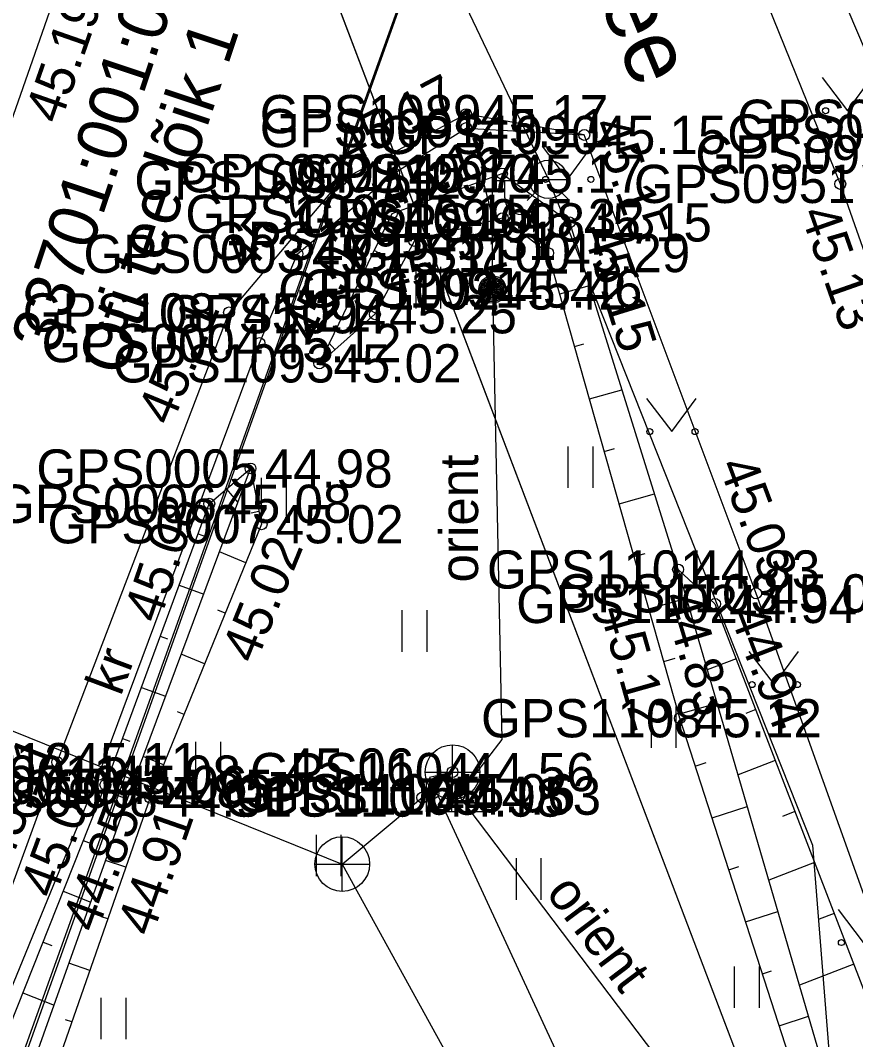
# Model space of a CAD drawing. Extents: x 551623 to 559850, y 6561220 to 6567135.
# Drawn here: x 557142.7 to 557157.99, y 6565658.96 to 6565677.64 of the extents above; entities that cross this region are included whole.
import ezdxf

# ---------------------------------------------------------------- set-up
doc = ezdxf.new("R2010")
doc.units = 0
for name, color, linetype in [('ELRAJATISMP', 7, 'Continuous'), ('HALJASTUS', 7, 'Continuous'), ('KKAEV', 7, 'Continuous'), ('KORGUS-EH2000', 7, 'Continuous'), ('KPOHULIIN', 7, 'Continuous'), ('KTRASS', 7, 'Continuous'), ('MOOTKORG-EH2000', 7, 'Continuous'), ('MOOTMPUNKT', 7, 'Continuous'), ('MOOTNR', 7, 'Continuous'), ('MPKAABEL', 7, 'Continuous'), ('MPOHULIIN', 7, 'Continuous'), ('PIIR', 7, 'Continuous'), ('POST', 7, 'Continuous'), ('RELJEEF', 7, 'Continuous'), ('TEE', 7, 'Continuous'), ('VKAEV', 7, 'Continuous'), ('VTRASS', 7, 'Continuous')]:
    doc.layers.add(name, color=color, linetype=linetype)

msp = doc.modelspace()

# ---------------------------------------------------------------- linework, layer by layer
at = {"layer": 'ELRAJATISMP'}
for p, q in [((557150.594, 6565663.733), (557150.594, 6565663.136)), ((557150.866, 6565663.733), (557150.866, 6565663.136))]:
    msp.add_line(p, q, dxfattribs=at)
msp.add_lwpolyline([(557150.133, 6565663.733), (557151.327, 6565663.733), (557151.327, 6565663.136), (557150.133, 6565663.136)], close=True, dxfattribs=at)
at = {"layer": 'HALJASTUS'}
for p, q in [((557157.382, 6565676.589), (557157.845, 6565675.982)), ((557157.845, 6565675.982), (557158.291, 6565676.589)), ((557152.254, 6565675.331), (557152.717, 6565674.724)), ((557152.717, 6565674.724), (557153.163, 6565675.331)), ((557149.938, 6565673.122), (557149.938, 6565672.361)), ((557150.394, 6565673.122), (557150.394, 6565672.361)), ((557154.162, 6565670.71), (557154.626, 6565670.103)), ((557154.626, 6565670.103), (557155.071, 6565670.71)), ((557152.725, 6565669.832), (557152.725, 6565669.071)), ((557153.18, 6565669.832), (557153.18, 6565669.071)), ((557147.11, 6565669.259), (557147.11, 6565668.498)), ((557147.565, 6565669.259), (557147.565, 6565668.498)), ((557149.685, 6565666.831), (557149.685, 6565666.069)), ((557150.141, 6565666.831), (557150.141, 6565666.069)), ((557156.037, 6565666.075), (557156.5, 6565665.469)), ((557156.5, 6565665.469), (557156.946, 6565666.075)), ((557154.247, 6565665.069), (557154.247, 6565664.308)), ((557154.702, 6565665.069), (557154.702, 6565664.308)), ((557145.908, 6565664.421), (557145.908, 6565663.66)), ((557146.363, 6565664.421), (557146.363, 6565663.66)), ((557148.112, 6565662.718), (557148.112, 6565661.957)), ((557148.567, 6565662.718), (557148.567, 6565661.957)), ((557151.777, 6565662.289), (557151.777, 6565661.528)), ((557152.232, 6565662.289), (557152.232, 6565661.528)), ((557157.671, 6565661.35), (557158.134, 6565660.743)), ((557155.769, 6565660.307), (557155.769, 6565659.546)), ((557156.225, 6565660.307), (557156.225, 6565659.546)), ((557144.173, 6565659.732), (557144.173, 6565658.971)), ((557144.628, 6565659.732), (557144.628, 6565658.971))]:
    msp.add_line(p, q, dxfattribs=at)
for centre in [(557157.444, 6565675.982), (557152.316, 6565674.724), (557153.145, 6565674.724), (557154.225, 6565670.103), (557155.054, 6565670.103), (557156.099, 6565665.469), (557156.928, 6565665.469), (557157.733, 6565660.743)]:
    msp.add_circle(centre, 0.055, dxfattribs=at)
at = {"layer": 'KKAEV'}
for p, q in [((557150.612, 6565663.366), (557150.612, 6565664.366)), ((557150.113, 6565663.866), (557151.113, 6565663.866)), ((557148.593, 6565661.681), (557148.593, 6565662.681)), ((557148.093, 6565662.181), (557149.093, 6565662.181))]:
    msp.add_line(p, q, dxfattribs=at)
for centre in [(557150.612, 6565663.866), (557148.593, 6565662.181)]:
    msp.add_circle(centre, 0.5, dxfattribs=at)
at = {"layer": 'KORGUS-EH2000'}
for centre in [(557150.862, 6565675.919), (557153.025, 6565675.538), (557148.564, 6565674.705), (557157.713, 6565674.641), (557149.499, 6565674.094), (557151.53, 6565674.013), (557152.759, 6565673.936), (557146.52, 6565672.286), (557148.173, 6565671.353), (557146.157, 6565668.781), (557147.115, 6565668.406), (557154.742, 6565667.577), (557156.171, 6565667.14), (557155.418, 6565666.946), (557154.774, 6565664.852), (557143.373, 6565664.048), (557144.255, 6565663.632), (557144.726, 6565663.559), (557145.074, 6565663.399), (557150.058, 6565663.399)]:
    msp.add_circle(centre, 0.1, dxfattribs=at)
at = {"layer": 'KPOHULIIN'}
msp.add_lwpolyline([(557033.153, 6565351.076), (557050.554, 6565399.565), (557067.065, 6565445.505), (557084.207, 6565493.616), (557103.697, 6565548.895), (557103.697, 6565548.895), (557136.898, 6565642.401), (557153.703, 6565689.258)], dxfattribs=at)
at = {"layer": 'KTRASS'}
for points in [[(557026.803, 6565375.144), (557032.863, 6565383.722), (557042.439, 6565408.103), (557054.708, 6565437.366), (557065.159, 6565467.183), (557074.882, 6565496.793), (557085.218, 6565523.93), (557095.541, 6565553.264), (557105.806, 6565584.058), (557113.235, 6565607.969), (557122.948, 6565634.671), (557136.565, 6565667.041), (557148.593, 6565662.181)], [(557148.593, 6565662.181), (557150.612, 6565663.866)], [(557150.612, 6565663.866), (557150.192, 6565663.766), (557158.644, 6565645.481), (557173.639, 6565610.746), (557196.918, 6565549.894), (557198.721, 6565546.112), (557205.717, 6565533.399)], [(557148.593, 6565662.181), (557157.992, 6565645.097), (557171.927, 6565654.262), (557174.296, 6565654.178)]]:
    msp.add_lwpolyline(points, dxfattribs=at)
at = {"layer": 'MOOTMPUNKT'}
for centre in [(557150.862, 6565675.919), (557150.862, 6565675.663), (557153.025, 6565675.538), (557149.544, 6565674.837), (557151.516, 6565674.828), (557148.564, 6565674.705), (557157.713, 6565674.641), (557149.499, 6565674.094), (557151.53, 6565674.013), (557152.759, 6565673.936), (557149.913, 6565673.597), (557147.773, 6565673.36), (557152.363, 6565673.374), (557151.199, 6565672.688), (557151.486, 6565672.724), (557146.52, 6565672.286), (557149.19, 6565672.253), (557147.076, 6565671.725), (557148.173, 6565671.353), (557146.912, 6565669.427), (557146.157, 6565668.781), (557147.115, 6565668.406), (557154.742, 6565667.577), (557156.171, 6565667.14), (557155.418, 6565666.946), (557154.774, 6565664.852), (557143.373, 6565664.048), (557144.135, 6565663.819), (557150.612, 6565663.866), (557144.255, 6565663.632), (557144.726, 6565663.559), (557145.074, 6565663.399), (557150.058, 6565663.399), (557150.26, 6565663.478), (557150.73, 6565663.434)]:
    msp.add_circle(centre, 0.1, dxfattribs=at)
at = {"layer": 'MPKAABEL'}
for points in [[(557151.342, 6565672.706), (557151.513, 6565664.465), (557150.73, 6565663.434)], [(557188.548, 6565598.692), (557187.875, 6565599.817), (557172.894, 6565638.449), (557171.765, 6565643.124), (557168.471, 6565651.705), (557166.124, 6565659.543), (557164.776, 6565659.799), (557155.378, 6565657.29), (557150.73, 6565663.434)]]:
    msp.add_lwpolyline(points, dxfattribs=at)
at = {"layer": 'MPOHULIIN'}
msp.add_lwpolyline([(557050.554, 6565399.565), (557067.065, 6565445.505), (557084.207, 6565493.616), (557103.697, 6565548.895), (557120.292, 6565595.621), (557120.292, 6565595.621), (557153.703, 6565689.258)], dxfattribs=at)
at = {"layer": 'PIIR'}
msp.add_lwpolyline([(557169.97, 6565369.7), (557178.6, 6565401.44), (557191.37, 6565459.67), (557200.72, 6565502.33), (557207.99, 6565535.49), (557196.11, 6565551.01), (557181.52, 6565590.04), (557157.5, 6565654.27), (557143.03, 6565692.36), (557127.82, 6565722.36), (557090.07, 6565796.84), (557098.32, 6565822.27), (557112.7, 6565823.81), (557104.44, 6565797.12), (557104.79, 6565790.25), (557125.5, 6565749.51), (557153.03, 6565695.14), (557165.18, 6565662.77), (557205.13, 6565556), (557206.12, 6565554.71), (557210.7, 6565548.72), (557217.51, 6565539.84)], dxfattribs=at)
msp.add_lwpolyline([(557143.03, 6565692.36), (557157.5, 6565654.27), (557142.14, 6565653.78), (557122.77, 6565599.28), (557106.21, 6565552.32), (557093.58, 6565515.97), (557085.1, 6565492.2), (557086.02, 6565487.88), (557073.92, 6565497.32), (557076.42, 6565497.95), (557098, 6565559.71), (557096.67, 6565561.36), (557100.66, 6565572.69), (557102.77, 6565573.26), (557114.53, 6565606.57), (557127.78, 6565643.89), (557142.97, 6565686.18)], close=True, dxfattribs=at)
at = {"layer": 'POST'}
for p, q in [((557151.342, 6565672.956), (557151.342, 6565674.956)), ((557151.342, 6565674.706), (557152.342, 6565674.706)), ((557151.569, 6565674.385), (557151.569, 6565674.706)), ((557152.182, 6565674.385), (557152.182, 6565674.706)), ((557151.342, 6565672.706), (557151.342, 6565672.706))]:
    msp.add_line(p, q, dxfattribs=at)
for radius in [0.25, 0.225, 0.2, 0.175, 0.15, 0.125, 0.1, 0.075, 0.05, 0.025]:
    msp.add_circle((557151.342, 6565672.706), radius, dxfattribs=at)
msp.add_arc((557151.876, 6565674.385), 0.306, 180, 0, dxfattribs=at)
at = {"layer": 'RELJEEF'}
for p, q in [((557151.362, 6565673.97), (557151.173, 6565674.703)), ((557150.393, 6565673.721), (557150.344, 6565673.912)), ((557152.185, 6565673.51), (557152.31, 6565673.672)), ((557149.674, 6565673.153), (557149.174, 6565673.422)), ((557152.575, 6565672.627), (557153.119, 6565672.781)), ((557149.201, 6565672.272), (557149.062, 6565672.347)), ((557148.457, 6565671.605), (557148.352, 6565671.724)), ((557152.847, 6565671.665), (557153.018, 6565671.714)), ((557153.119, 6565670.703), (557153.714, 6565670.871)), ((557153.391, 6565669.741), (557153.577, 6565669.793)), ((557146.472, 6565669.05), (557146.681, 6565668.806)), ((557153.663, 6565668.778), (557154.31, 6565668.961)), ((557147.068, 6565668.641), (557146.923, 6565668.612)), ((557145.954, 6565668.231), (557146.089, 6565668.182)), ((557146.827, 6565667.701), (557146.343, 6565667.899)), ((557153.935, 6565667.816), (557154.137, 6565667.873)), ((557145.608, 6565667.293), (557146.056, 6565667.128)), ((557154.208, 6565666.854), (557154.896, 6565667.049)), ((557146.45, 6565666.775), (557146.313, 6565666.831)), ((557155.445, 6565666.876), (557155.31, 6565666.824)), ((557145.261, 6565666.355), (557145.395, 6565666.306)), ((557146.073, 6565665.849), (557145.644, 6565666.024)), ((557154.48, 6565665.892), (557154.689, 6565665.951)), ((557155.804, 6565665.943), (557155.278, 6565665.74)), ((557144.915, 6565665.417), (557145.357, 6565665.254)), ((557154.752, 6565664.929), (557155.456, 6565665.129)), ((557145.696, 6565664.923), (557145.575, 6565664.972)), ((557156.164, 6565665.01), (557155.982, 6565664.94)), ((557144.568, 6565664.479), (557144.7, 6565664.43)), ((557145.318, 6565663.997), (557144.946, 6565664.149)), ((557155.057, 6565663.977), (557155.258, 6565664.042)), ((557156.523, 6565664.076), (557155.84, 6565663.813)), ((557144.219, 6565663.542), (557144.658, 6565663.368)), ((557144.958, 6565663.065), (557144.849, 6565663.103)), ((557155.364, 6565663.026), (557156.009, 6565663.234)), ((557156.882, 6565663.143), (557156.654, 6565663.055)), ((557143.851, 6565662.612), (557143.992, 6565662.556)), ((557144.628, 6565662.121), (557144.259, 6565662.249)), ((557157.242, 6565662.21), (557156.402, 6565661.887)), ((557155.672, 6565662.074), (557155.857, 6565662.134)), ((557143.482, 6565661.683), (557143.986, 6565661.483)), ((557144.298, 6565661.177), (557144.186, 6565661.216)), ((557155.98, 6565661.123), (557156.57, 6565661.313)), ((557157.601, 6565661.277), (557157.326, 6565661.171)), ((557143.113, 6565660.753), (557143.274, 6565660.69)), ((557143.969, 6565660.232), (557143.588, 6565660.365)), ((557157.961, 6565660.344), (557156.965, 6565659.96)), ((557156.288, 6565660.171), (557156.456, 6565660.226)), ((557142.744, 6565659.824), (557143.314, 6565659.598)), ((557156.595, 6565659.22), (557157.13, 6565659.393)), ((557143.639, 6565659.288), (557143.523, 6565659.329))]:
    msp.add_line(p, q, dxfattribs=at)
for points in [[(557145.993, 6565714.409), (557145.078, 6565713.679), (557144.683, 6565712.288), (557147.792, 6565703.558), (557153.174, 6565688.809), (557158.979, 6565675.18), (557163.033, 6565664.386), (557164.74, 6565662.097), (557166.195, 6565660.361), (557167.208, 6565658.562)], [(557165.832, 6565635.221), (557159.708, 6565652.375), (557158.674, 6565654.103), (557154.742, 6565667.577), (557152.759, 6565673.936), (557151.516, 6565674.828), (557149.499, 6565674.094), (557148.173, 6565671.353)], [(557154.978, 6565652.55), (557157.804, 6565655.482), (557154.774, 6565664.852), (557152.363, 6565673.374), (557151.53, 6565674.013), (557149.913, 6565673.597), (557149.19, 6565672.253), (557148.173, 6565671.353)], [(557124.076, 6565603.072), (557124.096, 6565603.157), (557130.516, 6565620.457), (557135.12, 6565634.931), (557135.468, 6565636.451), (557134.49, 6565637.447), (557134.84, 6565639.328), (557135.645, 6565639.532), (557137.301, 6565642.571), (557136.738, 6565644.685), (557144.255, 6565663.632), (557146.157, 6565668.781), (557146.912, 6565669.427), (557147.115, 6565668.406), (557145.074, 6565663.399), (557138.372, 6565644.21), (557138.236, 6565642.211), (557137.278, 6565639.44), (557137.811, 6565639.662), (557139.302, 6565639.392)], [(557135.507, 6565638.291), (557137.218, 6565637.506), (557136.455, 6565639.314), (557137.706, 6565642.286), (557137.856, 6565644.285), (557144.726, 6565663.559), (557146.912, 6565669.427)], [(557154.742, 6565667.577), (557155.418, 6565666.946), (557160.214, 6565654.494), (557166.823, 6565635.253), (557166.13, 6565634.604), (557165.209, 6565634.534), (557158.883, 6565652.052), (557157.159, 6565650.361)]]:
    msp.add_lwpolyline(points, dxfattribs=at)
at = {"layer": 'TEE'}
for points in [[(557152.112, 6565688.481), (557157.713, 6565674.641), (557162.021, 6565662.419), (557165.82, 6565651.689), (557169.533, 6565641.358), (557173.023, 6565631.377), (557179.06, 6565614.785), (557185.909, 6565597.09), (557192.171, 6565581.122), (557199.262, 6565562.738), (557199.582, 6565562.573), (557200.758, 6565559.782), (557200.595, 6565559.238), (557202.926, 6565553.852), (557206.467, 6565546.966), (557208.553, 6565543.774), (557209.481, 6565542.658), (557210.82, 6565542.39), (557212.926, 6565542.8), (557215.219, 6565543.815)], [(557143.358, 6565678.174), (557138.558, 6565664.435), (557136.96, 6565659.233), (557132.351, 6565646.148), (557129.9, 6565639.419), (557125.021, 6565626.31), (557121.502, 6565616.551), (557117.747, 6565605.465), (557114.535, 6565597.096), (557113.397, 6565596.47), (557110.079, 6565587.319), (557110.691, 6565586.826), (557109.779, 6565583.198), (557104.291, 6565567.464), (557095.848, 6565544.395), (557094.385, 6565540.223), (557089.288, 6565525.984)], [(557182.465, 6565595.086), (557175.639, 6565612.889), (557172.326, 6565621.701), (557167.164, 6565635.721), (557160.75, 6565654.334), (557156.171, 6565667.14), (557153.025, 6565675.538), (557150.862, 6565675.919), (557148.564, 6565674.705), (557146.52, 6565672.286)], [(557136.362, 6565644.832), (557144.135, 6565663.819), (557147.076, 6565671.725), (557147.773, 6565673.36), (557149.544, 6565674.837), (557150.862, 6565675.663), (557153.025, 6565675.538)], [(557092.088, 6565511.985), (557090.727, 6565512.907), (557089.23, 6565514.428), (557091.324, 6565520.351), (557091.733, 6565520.689), (557092.882, 6565523.804), (557092.721, 6565524.388), (557097.215, 6565535.867), (557101.757, 6565547.928), (557103.641, 6565553.302), (557108.597, 6565566.722), (557113.999, 6565581.937), (557115.285, 6565585.504), (557119.495, 6565597.655), (557120.533, 6565600.365), (557121.605, 6565603.738), (557128.082, 6565621.715), (557134.236, 6565638.871), (557136.362, 6565644.832), (557143.373, 6565664.048), (557146.52, 6565672.286)]]:
    msp.add_lwpolyline(points, dxfattribs=at)
at = {"layer": 'VKAEV'}
for p, q in [((557152.017, 6565674.724), (557152.717, 6565674.724)), ((557152.12, 6565674.477), (557151.98, 6565674.337)), ((557152.615, 6565674.477), (557152.754, 6565674.337))]:
    msp.add_line(p, q, dxfattribs=at)
msp.add_circle((557152.367, 6565674.724), 0.35, dxfattribs=at)
at = {"layer": 'VTRASS'}
msp.add_lwpolyline([(557115.66, 6565747.205), (557116.6, 6565745.95), (557118.862, 6565742.086), (557123.592, 6565733.985), (557128, 6565724.91), (557133.901, 6565713.565), (557137.172, 6565705.275), (557143.72, 6565692.17), (557145.33, 6565689.5), (557146.212, 6565687.647), (557152.367, 6565674.724), (557157.202, 6565662.525), (557157.732, 6565655.925), (557161.79, 6565645.7), (557169.292, 6565624.215), (557174.732, 6565611.695), (557187.282, 6565578.865), (557198.542, 6565548.245), (557204.972, 6565538.305), (557209.723, 6565531.974), (557211.782, 6565529.485), (557223.052, 6565517.415)], dxfattribs=at)

# ---------------------------------------------------------------- texts
at = {"layer": 'KORGUS-EH2000'}
for s, rotation, p in [(' 45.19', 70.7435, (557143.338, 6565675.468)), (' 45.17', 27.8488, (557148.457, 6565674.846)), (' 45.15', 289.3727, (557153.067, 6565675.975)), (' 45.15', 20.0023, (557149.183, 6565674.079)), (' 45.20', 49.8087, (557146.703, 6565672.778)), (' 45.13', 289.4172, (557156.887, 6565674.35)), (' 45.02', 64.1773, (557148.015, 6565671.43)), (' 45.32', 14.4483, (557149.139, 6565672.499)), (' 45.15', 287.3177, (557152.926, 6565673.988)), (' 45.21', 67.5007, (557145.363, 6565669.945)), (' 45.03', 290.5311, (557155.383, 6565669.732)), (' 45.08', 71.133, (557145.15, 6565666.321)), (' 45.02', 67.8344, (557146.906, 6565665.584)), (' 44.83', 286.8096, (557154.356, 6565667.323)), (' 45.12', 285.7929, (557153.234, 6565667.08)), (' 44.94', 291.0658, (557155.581, 6565667.009)), (' 45.11', 69.0918, (557142.409, 6565661.911)), (' 45.06', 69.7279, (557143.23, 6565661.279)), (' 44.85', 69.5673, (557144.003, 6565660.652)), (' 44.91', 70.7473, (557145.022, 6565660.583))]:
    msp.add_text(s, height=0.7, rotation=rotation, dxfattribs=at).set_placement(p)
msp.add_text(' 45.06', height=0.7, dxfattribs=at).set_placement((557147.311, 6565663.599))
at = {"layer": 'MOOTKORG-EH2000'}
for s, p in [(' 45.17', (557150.862, 6565675.569)), (' 45.11', (557150.862, 6565675.313)), (' 45.15', (557153.025, 6565675.188)), (' 45.20', (557148.564, 6565674.355)), (' 45.10', (557149.544, 6565674.486)), (' 45.17', (557151.516, 6565674.478)), (' 45.15', (557149.499, 6565673.744)), (' 45.32', (557151.53, 6565673.663)), (' 45.15', (557152.759, 6565673.586)), (' 45.31', (557149.913, 6565673.247)), (' 45.29', (557152.363, 6565673.024)), (' 45.15', (557147.773, 6565673.01)), (' 45.42', (557151.199, 6565672.338)), (' 45.46', (557151.486, 6565672.374)), (' 45.21', (557146.52, 6565671.936)), (' 45.25', (557149.19, 6565671.903)), (' 45.12', (557147.076, 6565671.375)), (' 45.02', (557148.173, 6565671.003)), (' 44.98', (557146.912, 6565669.077)), (' 45.08', (557146.157, 6565668.431)), (' 45.02', (557147.115, 6565668.056)), (' 44.83', (557154.742, 6565667.227)), (' 45.03', (557156.171, 6565666.79)), (' 44.94', (557155.418, 6565666.596)), (' 45.12', (557154.774, 6565664.502)), (' 45.11', (557143.373, 6565663.698)), (' 44.56', (557150.612, 6565663.516)), (' 45.08', (557144.135, 6565663.469)), (' 45.06', (557144.255, 6565663.281)), (' 44.85', (557144.726, 6565663.209)), (' 45.06', (557150.26, 6565663.128)), (' 44.91', (557145.074, 6565663.049)), (' 44.98', (557150.058, 6565663.049)), (' 44.53', (557150.73, 6565663.084))]:
    msp.add_text(s, height=0.7, dxfattribs=at).set_placement(p)
at = {"layer": 'MOOTNR'}
for s, p in [('GPS1089 ', (557147.082, 6565675.569)), ('GPS0954 ', (557155.826, 6565675.484)), ('GPS0001 ', (557147.082, 6565675.313)), ('GPS1090 ', (557149.246, 6565675.188)), ('GPS0953 ', (557155.644, 6565675.213)), ('GPS0952 ', (557155.059, 6565674.83)), ('GPS1088 ', (557144.784, 6565674.355)), ('GPS0002 ', (557145.624, 6565674.486)), ('GPS1097 ', (557147.737, 6565674.478)), ('GPS0951 ', (557153.933, 6565674.291)), ('GPS1096 ', (557145.719, 6565673.744)), ('GPS1099 ', (557147.75, 6565673.663)), ('GPS1098 ', (557148.979, 6565673.586)), ('GPS1095 ', (557146.134, 6565673.247)), ('GPS0003 ', (557143.853, 6565673.01)), ('GPS1100 ', (557148.724, 6565673.024)), ('GPS1092 ', (557147.419, 6565672.338)), ('GPS1091 ', (557147.846, 6565672.374)), ('GPS1087 ', (557142.74, 6565671.936)), ('GPS1094 ', (557145.34, 6565671.903)), ('GPS0004 ', (557143.086, 6565671.375)), ('GPS1093 ', (557144.393, 6565671.003)), ('GPS0005 ', (557142.992, 6565669.077)), ('GPS0006 ', (557142.237, 6565668.431)), ('GPS0007 ', (557143.195, 6565668.056)), ('GPS1101 ', (557151.242, 6565667.227)), ('GPS1103 ', (557152.531, 6565666.79)), ('GPS1102 ', (557151.778, 6565666.596)), ('GPS1108 ', (557151.134, 6565664.502)), ('GPS0012 ', (557139.593, 6565663.698)), ('GPS1104 ', (557146.903, 6565663.516)), ('GPS0011 ', (557140.495, 6565663.469)), ('GPS0010 ', (557140.475, 6565663.281)), ('GPS0009 ', (557140.806, 6565663.209)), ('GPS1106 ', (557146.62, 6565663.128)), ('GPS0008 ', (557141.155, 6565663.049)), ('GPS1107 ', (557146.418, 6565663.049)), ('GPS1105 ', (557147.09, 6565663.084))]:
    msp.add_text(s, height=0.7, dxfattribs=at).set_placement(p)
at = {"layer": 'MPKAABEL'}
for rotation, p in [(89.9544, (557151.079, 6565667.339)), (307.0576, (557152.306, 6565661.65))]:
    msp.add_text('orient', height=0.7, rotation=rotation, dxfattribs=at).set_placement(p)
at = {"layer": 'PIIR'}
for s, p in [('33701:001:0218', (557143.356, 6565671.496)), ('Oti tee lõik 1', (557144.589, 6565671.084))]:
    msp.add_text(s, height=0.9, rotation=71.549, dxfattribs=at).set_placement(p)
at = {"layer": 'TEE'}
for s, height, rotation, p in [('Oru tee', 1.2, 292.3516, (557151.939, 6565681.298)), ('kr', 0.7, 69.5495, (557144.535, 6565665.24))]:
    msp.add_text(s, height=height, rotation=rotation, dxfattribs=at).set_placement(p)

doc.saveas('drawing.dxf')
